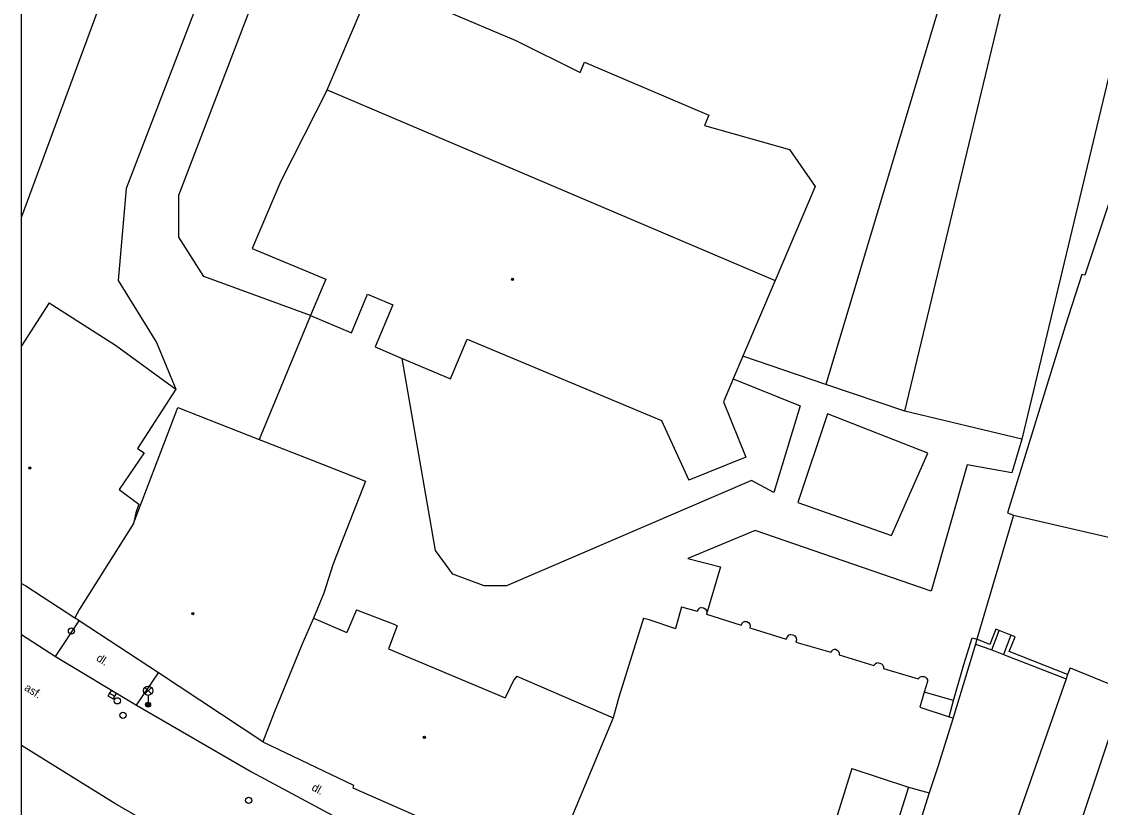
# Model space of a CAD drawing. Extents: x -600309 to -598967, y -1161267 to -1160292.
# Drawn here: x -600308.5 to -600221.8, y -1161021.8 to -1160958.5 of the extents above; entities that cross this region are included whole.
import ezdxf

# ---------------------------------------------------------------- set-up
doc = ezdxf.new("R2010")
doc.units = 0
for name, color, linetype in [('Level 10', 7, 'Continuous'), ('Level 11', 7, 'Continuous'), ('Level 27', 7, 'Continuous'), ('Level 28', 7, 'Continuous'), ('Level 33', 7, 'Continuous'), ('Level 39', 7, 'Continuous'), ('Level 40', 7, 'Continuous'), ('Level 5', 7, 'Continuous'), ('Vrstva 63', 7, 'Continuous')]:
    doc.layers.add(name, color=color, linetype=linetype)

msp = doc.modelspace()

# ---------------------------------------------------------------- linework, layer by layer
at = {"layer": 'Level 10'}
msp.add_line((-600308.541, -1161007.8495), (-600305.8, -1161009.62), dxfattribs=at)
for points in [[(-600305.8, -1161009.62), (-600299.31, -1161013.55)], [(-600299.31, -1161013.55), (-600290.05, -1161018.9099)], [(-600287.94, -1161029.02), (-600290.4833, -1161027.5503), (-600291.8481, -1161026.7616), (-600301.04, -1161021.45), (-600308.541, -1161016.7741)], [(-600290.05, -1161018.9099), (-600281.71, -1161023.37)]]:
    msp.add_lwpolyline(points, dxfattribs=at)
at = {"layer": 'Level 11'}
msp.add_line((-600300.01, -1160951.15), (-600308.541, -1160974.2475), dxfattribs=at)
for points in [[(-600266.09, -1160901.26), (-600274.04, -1160917.73), (-600274.93, -1160924.78), (-600276.73, -1160927.85), (-600281.18, -1160931.13), (-600287.63, -1160939.49), (-600300.12, -1160971.98), (-600300.76, -1160979.39), (-600297.69, -1160984.37), (-600296.14, -1160988.12)], [(-600285.31, -1160982.2), (-600293.88, -1160979.07), (-600295.89, -1160975.9), (-600295.89, -1160972.51), (-600283.82, -1160940.97), (-600279.06, -1160935.58), (-600275.78, -1160931.87), (-600273.87, -1160930.71), (-600271.44, -1160930.39), (-600267.31, -1160931.77), (-600232.7, -1160950.5), (-600243.85, -1160987.74)], [(-600228.51, -1160952.39), (-600219.12, -1160954.64), (-600228.1, -1160992.15), (-600237.5, -1160989.9), (-600228.51, -1160952.39)], [(-600283.9699, -1160964.05), (-600280.21, -1160955.2199)], [(-600280.21, -1160955.2199), (-600268.8, -1160960.07), (-600263.62, -1160962.65)], [(-600263.62, -1160962.65), (-600263.27, -1160961.82)], [(-600263.27, -1160961.82), (-600253.28, -1160966.07)], [(-600253.28, -1160966.07), (-600253.63, -1160966.9)], [(-600253.63, -1160966.9), (-600246.78, -1160968.84)], [(-600219.15, -1160967.28), (-600223.02, -1160978.95)], [(-600246.78, -1160968.84), (-600244.73, -1160971.83)], [(-600244.73, -1160971.83), (-600247.94, -1160979.37)], [(-600223.26, -1160978.89), (-600224.61, -1160983.05)], [(-600223.02, -1160978.95), (-600223.26, -1160978.89)], [(-600285.31, -1160982.2), (-600289.42, -1160992.17)], [(-600224.61, -1160983.05), (-600229.25, -1160998.08)], [(-600237.5, -1160989.9), (-600243.85, -1160987.74), (-600250.53, -1160985.46)], [(-600251.31, -1160987.29), (-600245.93, -1160989.45), (-600248.05, -1160996.43), (-600249.85, -1160995.48), (-600269.53, -1161003.95), (-600271.33, -1161003.95), (-600273.87, -1161002.99), (-600275.25, -1161001.09), (-600277.92, -1160985.64)], [(-600235.66, -1160993.27), (-600243.73, -1160990.1), (-600246.11, -1160997.24), (-600238.57, -1160999.89), (-600235.66, -1160993.27)], [(-600228.1, -1160992.15), (-600228.91, -1160994.86), (-600232.48, -1160994.2), (-600235.39, -1161004.38), (-600249.55, -1160999.49), (-600254.97, -1161001.74), (-600252.33, -1161002.4), (-600253.45, -1161006.23)], [(-600228.77, -1160998.25), (-600231.71, -1161008.23)], [(-600229.25, -1160998.08), (-600228.77, -1160998.25)], [(-600228.77, -1160998.25), (-600216.36, -1161001.13)], [(-600305.8, -1161009.62), (-600303.9, -1161006.75)], [(-600230.19, -1161007.43), (-600230.67, -1161008.67)], [(-600230.5, -1161009.08), (-600229.92, -1161007.54)], [(-600229.92, -1161007.54), (-600230.19, -1161007.43)], [(-600228.98, -1161007.9), (-600229.92, -1161007.54)], [(-600228.98, -1161007.9), (-600229.56, -1161009.45)], [(-600229.12, -1161009.23), (-600228.62, -1161008.04)], [(-600228.62, -1161008.04), (-600228.98, -1161007.9)], [(-600231.83, -1161008.63), (-600233.62, -1161014.57)], [(-600232.75, -1161010.28), (-600232.09, -1161008.12)], [(-600232.09, -1161008.12), (-600231.71, -1161008.23)], [(-600231.71, -1161008.23), (-600231.83, -1161008.63)], [(-600231.83, -1161008.63), (-600230.5, -1161009.08)], [(-600230.67, -1161008.67), (-600231.71, -1161008.23)], [(-600230.5, -1161009.08), (-600229.56, -1161009.45)], [(-600229.56, -1161009.45), (-600224.53, -1161011.4099)], [(-600224.4099, -1161011.08), (-600229.12, -1161009.23)], [(-600233.6, -1161013.17), (-600232.75, -1161010.28)], [(-600299.31, -1161013.55), (-600297.53, -1161010.95)], [(-600233.6, -1161013.17), (-600235.95, -1161012.48)], [(-600233.95, -1161014.48), (-600233.6, -1161013.17)]]:
    msp.add_lwpolyline(points, dxfattribs=at)
at = {"layer": 'Level 27'}
msp.add_line((-600301.4746, -1161012.5618), (-600301.0454, -1161012.8182), dxfattribs=at)
msp.add_lwpolyline([(-600301.6028, -1161012.7764), (-600301.1736, -1161013.0328), (-600300.9172, -1161012.6036), (-600301.3464, -1161012.3472)], close=True, dxfattribs=at)
at = {"layer": 'Level 28'}
for centre in [(-600304.53, -1161007.58), (-600300.84, -1161013.19), (-600300.39, -1161014.36), (-600290.28, -1161021.2)]:
    msp.add_circle(centre, 0.25, dxfattribs=at)
at = {"layer": 'Level 33'}
for p, q in [((-600298.635, -1161012.64), (-600298.105, -1161012.11)), ((-600298.635, -1161012.11), (-600298.105, -1161012.64)), ((-600298.37, -1161012.75), (-600298.37, -1161013.5))]:
    msp.add_line(p, q, dxfattribs=at)
for centre, radius in [((-600298.37, -1161012.375), 0.375), ((-600298.37, -1161013.5), 0.2), ((-600298.37, -1161013.5), 0.1445), ((-600298.37, -1161013.5), 0.0876)]:
    msp.add_circle(centre, radius, dxfattribs=at)
at = {"layer": 'Level 39'}
for centre, radius in [((-600269.06, -1160979.28), 0.09), ((-600269.06, -1160979.28), 0.0398), ((-600307.88, -1160994.46), 0.09), ((-600307.88, -1160994.46), 0.0398), ((-600294.77, -1161006.17), 0.09), ((-600294.77, -1161006.17), 0.0398), ((-600276.14, -1161016.13), 0.09), ((-600276.14, -1161016.13), 0.0398)]:
    msp.add_circle(centre, radius, dxfattribs=at)
at = {"layer": 'Level 5'}
msp.add_line((-600306.32, -1160981.17), (-600308.541, -1160984.6326), dxfattribs=at)
for points in [[(-600283.9699, -1160964.05), (-600287.68, -1160971.38)], [(-600283.9699, -1160964.05), (-600247.94, -1160979.37)], [(-600287.68, -1160971.38), (-600289.99, -1160976.81)], [(-600289.99, -1160976.81), (-600284.08, -1160979.27)], [(-600284.08, -1160979.27), (-600285.31, -1160982.2)], [(-600247.94, -1160979.37), (-600250.53, -1160985.46), (-600251.31, -1160987.29), (-600252.09, -1160989.13)], [(-600306.32, -1160981.17), (-600300.98, -1160984.59)], [(-600282.01, -1160983.58), (-600280.71, -1160980.48)], [(-600280.71, -1160980.48), (-600278.69, -1160981.33)], [(-600278.69, -1160981.33), (-600280.1, -1160984.71)], [(-600285.31, -1160982.2), (-600282.01, -1160983.58)], [(-600300.98, -1160984.59), (-600296.14, -1160988.12)], [(-600274.04, -1160987.29), (-600272.71, -1160984.1)], [(-600272.71, -1160984.1), (-600257.07, -1160990.64)], [(-600280.1, -1160984.71), (-600277.92, -1160985.64), (-600274.04, -1160987.29)], [(-600296.14, -1160988.12), (-600299.21, -1160992.88)], [(-600297.1, -1160992.55), (-600295.9699, -1160989.59)], [(-600295.9699, -1160989.59), (-600289.42, -1160992.17), (-600285.1599, -1160993.84)], [(-600252.09, -1160989.13), (-600250.29, -1160993.59)], [(-600257.07, -1160990.64), (-600254.88, -1160995.44)], [(-600298.69, -1160993.23), (-600300.68, -1160996.2)], [(-600299.54, -1160998.93), (-600297.1, -1160992.55)], [(-600299.21, -1160992.88), (-600298.69, -1160993.23)], [(-600285.1599, -1160993.84), (-600280.87, -1160995.53)], [(-600250.29, -1160993.59), (-600254.88, -1160995.44)], [(-600280.87, -1160995.53), (-600282.92, -1161000.71)], [(-600300.68, -1160996.2), (-600299.11, -1160997.37)], [(-600299.11, -1160997.37), (-600299.35, -1160998.08)], [(-600299.35, -1160998.08), (-600299.54, -1160998.93)], [(-600299.54, -1160998.93), (-600303.87, -1161005.81)], [(-600282.92, -1161000.71), (-600283.52, -1161002.24)], [(-600283.52, -1161002.24), (-600284.2199, -1161004.54)], [(-600308.541, -1161003.7388), (-600308.211, -1161003.9524), (-600304.26, -1161006.51)], [(-600284.2199, -1161004.54), (-600285.07, -1161006.55)], [(-600303.87, -1161005.81), (-600304.26, -1161006.51)], [(-600281.61, -1161005.87), (-600282.38, -1161007.7)], [(-600281.61, -1161005.87), (-600278.53, -1161007.05)], [(-600255.46, -1161005.63), (-600255.95, -1161007.36)], [(-600255.46, -1161005.63), (-600254.2, -1161005.99)], [(-600254.13, -1161005.85), (-600254.2, -1161005.99)], [(-600254.01, -1161005.74), (-600254.13, -1161005.85)], [(-600253.86, -1161005.69), (-600254.01, -1161005.74)], [(-600253.86, -1161005.69), (-600253.7, -1161005.71)], [(-600253.7, -1161005.71), (-600253.56, -1161005.79)], [(-600253.56, -1161005.79), (-600253.46, -1161005.92)], [(-600253.46, -1161005.92), (-600253.42, -1161006.07)], [(-600253.42, -1161006.07), (-600253.45, -1161006.23)], [(-600253.45, -1161006.23), (-600250.68, -1161007.1)], [(-600303.9, -1161006.75), (-600304.26, -1161006.51)], [(-600297.53, -1161010.95), (-600303.9, -1161006.75)], [(-600285.07, -1161006.55), (-600285.99, -1161008.69)], [(-600285.07, -1161006.55), (-600282.38, -1161007.7)], [(-600278.33, -1161007.17), (-600279.02, -1161009.01)], [(-600278.53, -1161007.05), (-600278.33, -1161007.17)], [(-600258.53, -1161006.53), (-600260.5, -1161012.9)], [(-600258.53, -1161006.53), (-600258.17, -1161006.63)], [(-600258.17, -1161006.63), (-600255.95, -1161007.36)], [(-600250.62, -1161006.96), (-600250.68, -1161007.1)], [(-600250.51, -1161006.85), (-600250.62, -1161006.96)], [(-600250.36, -1161006.8), (-600250.51, -1161006.85)], [(-600250.36, -1161006.8), (-600250.21, -1161006.82)], [(-600250.21, -1161006.82), (-600250.07, -1161006.89)], [(-600250.07, -1161006.89), (-600249.98, -1161007.01)], [(-600249.98, -1161007.01), (-600249.94, -1161007.1599)], [(-600249.94, -1161007.1599), (-600249.9699, -1161007.31)], [(-600249.9699, -1161007.31), (-600247.04, -1161008.2199)], [(-600246.98, -1161008.05), (-600247.04, -1161008.2199)], [(-600246.85, -1161007.92), (-600246.98, -1161008.05)], [(-600246.68, -1161007.86), (-600246.85, -1161007.92)], [(-600246.68, -1161007.86), (-600246.5, -1161007.88)], [(-600246.5, -1161007.88), (-600246.34, -1161007.9699)], [(-600246.34, -1161007.9699), (-600246.24, -1161008.13)], [(-600285.99, -1161008.69), (-600288.2199, -1161014.13)], [(-600246.2199, -1161008.31), (-600246.27, -1161008.48)], [(-600246.27, -1161008.48), (-600243.46, -1161009.28)], [(-600246.24, -1161008.13), (-600246.2199, -1161008.31)], [(-600279.02, -1161009.01), (-600269.64, -1161012.96)], [(-600243.4099, -1161009.2), (-600243.46, -1161009.28)], [(-600243.31, -1161009.11), (-600243.4099, -1161009.2)], [(-600243.18, -1161009.07), (-600243.31, -1161009.11)], [(-600243.04, -1161009.07), (-600243.18, -1161009.07)], [(-600243.04, -1161009.07), (-600242.92, -1161009.13)], [(-600242.92, -1161009.13), (-600242.83, -1161009.23)], [(-600242.83, -1161009.23), (-600242.78, -1161009.36)], [(-600242.78, -1161009.36), (-600242.78, -1161009.49)], [(-600242.78, -1161009.49), (-600239.99, -1161010.35)], [(-600239.9, -1161010.24), (-600239.99, -1161010.35)], [(-600239.78, -1161010.1599), (-600239.9, -1161010.24)], [(-600239.65, -1161010.13), (-600239.78, -1161010.1599)], [(-600239.65, -1161010.13), (-600239.51, -1161010.15)], [(-600239.51, -1161010.15), (-600239.38, -1161010.21)], [(-600239.38, -1161010.21), (-600239.28, -1161010.32)], [(-600239.28, -1161010.32), (-600239.23, -1161010.45)], [(-600239.23, -1161010.45), (-600239.2199, -1161010.59)], [(-600239.2199, -1161010.59), (-600236.42, -1161011.4099)], [(-600224.2199, -1161010.53), (-600224.4099, -1161011.08)], [(-600224.2199, -1161010.53), (-600219.81, -1161012.32)], [(-600289.14, -1161016.48), (-600297.53, -1161010.95)], [(-600268.96, -1161011.5), (-600269.64, -1161012.96)], [(-600268.7199, -1161011.2), (-600268.96, -1161011.5)], [(-600268.7199, -1161011.2), (-600260.96, -1161014.55)], [(-600236.33, -1161011.31), (-600236.42, -1161011.4099)], [(-600236.2199, -1161011.25), (-600236.33, -1161011.31)], [(-600236.09, -1161011.2199), (-600236.2199, -1161011.25)], [(-600236.09, -1161011.2199), (-600235.96, -1161011.23)], [(-600235.96, -1161011.23), (-600235.84, -1161011.29)], [(-600235.84, -1161011.29), (-600235.75, -1161011.38)], [(-600235.75, -1161011.38), (-600235.69, -1161011.5)], [(-600235.69, -1161011.5), (-600235.67, -1161011.63)], [(-600224.53, -1161011.4099), (-600229.43, -1161025.44)], [(-600224.4099, -1161011.08), (-600224.53, -1161011.4099)], [(-600235.67, -1161011.63), (-600235.95, -1161012.48)], [(-600219.81, -1161012.32), (-600225.25, -1161028.63)], [(-600260.5, -1161012.9), (-600260.96, -1161014.55)], [(-600235.95, -1161012.48), (-600236.3, -1161013.69)], [(-600288.2199, -1161014.13), (-600289.14, -1161016.48)], [(-600236.3, -1161013.69), (-600233.95, -1161014.48)], [(-600260.96, -1161014.55), (-600266.14, -1161026.95)], [(-600233.62, -1161014.57), (-600234.86, -1161018.51)], [(-600233.95, -1161014.48), (-600233.62, -1161014.57)], [(-600289.14, -1161016.48), (-600281.84, -1161019.98)], [(-600234.86, -1161018.51), (-600235.54, -1161020.6)], [(-600241.77, -1161018.64), (-600243.43, -1161023.9699)], [(-600241.77, -1161018.64), (-600237.21, -1161020.14)], [(-600281.84, -1161019.98), (-600281.9, -1161020.2)], [(-600281.9, -1161020.2), (-600274.28, -1161023.54)], [(-600237.21, -1161020.14), (-600238.98, -1161025.73)], [(-600237.21, -1161020.14), (-600235.54, -1161020.6)], [(-600235.54, -1161020.6), (-600237.15, -1161025.71)]]:
    msp.add_lwpolyline(points, dxfattribs=at)
at = {"layer": 'Vrstva 63'}
msp.add_lwpolyline([(-600308.541, -1160292.3474), (-598967.1085, -1160292.3474), (-598967.1085, -1161267.0314), (-600308.541, -1161267.0314)], close=True, dxfattribs=at)

# ---------------------------------------------------------------- texts
at = {"layer": 'Level 40'}
for s, rotation, p in [('dl.', 326.44, (-600302.59, -1161009.9)), ('asf.', 328.44, (-600308.38, -1161012.3)), ('dl.', 331.64, (-600285.27, -1161020.35))]:
    msp.add_text(s, height=0.65, rotation=rotation, dxfattribs=at).set_placement(p)

doc.saveas('drawing.dxf')
